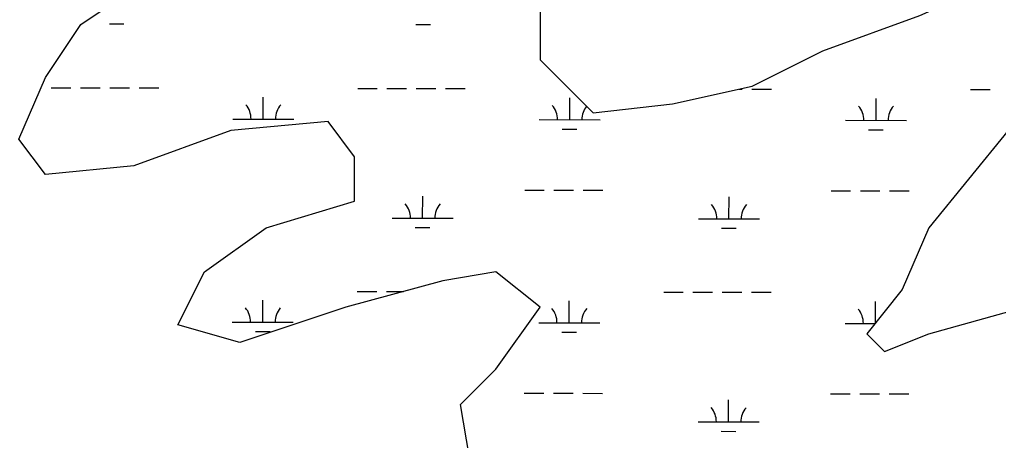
# Model space of a CAD drawing. Extents: x 3219052 to 3256913, y 800770 to 826146.
# Drawn here: x 3241895 to 3243498, y 822468 to 823158 of the extents above; entities that cross this region are included whole.
import ezdxf

# ---------------------------------------------------------------- set-up
doc = ezdxf.new("R2010")
doc.units = 0
doc.layers.add('V-WETL-SWMP', color=7, linetype='Continuous')

msp = doc.modelspace()

# ---------------------------------------------------------------- linework, layer by layer
at = {"layer": 'V-WETL-SWMP'}
for p, q in [((3242041.9, 823150.7), (3242065.9, 823150.7)), ((3242543.8, 823149.7), (3242567.8, 823149.6)), ((3241946.8, 823046.3), (3241978.8, 823046.2)), ((3241994.8, 823046.2), (3242026.8, 823046.1)), ((3242042.8, 823046.1), (3242074.8, 823046)), ((3242090.8, 823046), (3242122.8, 823045.9)), ((3242448.7, 823045.2), (3242480.7, 823045.2)), ((3242496.7, 823045.1), (3242528.7, 823045.1)), ((3242544.7, 823045), (3242576.7, 823045)), ((3242592.7, 823044.9), (3242624.7, 823044.9)), ((3243073.6, 823043.9), (3243078.6, 823043.9)), ((3243094.6, 823043.9), (3243126.6, 823043.8)), ((3243452.6, 823043.1), (3243484.6, 823043.1)), ((3242294, 822994.8), (3242294.1, 823030.8)), ((3242796, 822993.8), (3242796, 823029.8)), ((3243297.9, 822992.7), (3243297.9, 823028.7)), ((3242244, 822994.9), (3242344, 822994.7)), ((3242746, 822993.9), (3242846, 822993.7)), ((3243247.9, 822992.8), (3243347.9, 822992.6)), ((3242783.9, 822978.4), (3242807.9, 822978.3)), ((3243285.8, 822977.3), (3243309.8, 822977.3)), ((3242555.1, 822832.4), (3242555.2, 822868.4)), ((3242722.3, 822878.5), (3242754.3, 822878.4)), ((3242770.3, 822878.4), (3242802.3, 822878.3)), ((3242818.3, 822878.3), (3242850.3, 822878.2)), ((3243057, 822831.4), (3243057.1, 822867.4)), ((3243224.2, 822877.4), (3243256.2, 822877.4)), ((3243272.2, 822877.3), (3243304.2, 822877.3)), ((3243320.2, 822877.2), (3243352.2, 822877.2)), ((3242505.1, 822832.5), (3242605.1, 822832.3)), ((3242543.1, 822817), (3242567.1, 822817)), ((3243007, 822831.5), (3243107, 822831.3)), ((3243045, 822816), (3243069, 822815.9)), ((3242448, 822712.6), (3242480, 822712.5)), ((3242496, 822712.5), (3242523.8, 822712.4)), ((3242950, 822711.5), (3242982, 822711.4)), ((3242998, 822711.4), (3243030, 822711.3)), ((3243046, 822711.3), (3243078, 822711.2)), ((3243094, 822711.2), (3243126, 822711.1)), ((3242293.3, 822662.1), (3242293.4, 822698.1)), ((3242795.3, 822661.1), (3242795.3, 822697.1)), ((3243297.2, 822660.9), (3243297.2, 822696)), ((3242243.3, 822662.3), (3242343.3, 822662)), ((3242745.3, 822661.2), (3242845.3, 822661)), ((3243247.2, 822660.1), (3243296.5, 822660)), ((3242281.3, 822646.7), (3242305.3, 822646.7)), ((3242783.2, 822645.7), (3242807.2, 822645.6)), ((3242721.6, 822545.8), (3242753.6, 822545.7)), ((3242769.6, 822545.7), (3242801.6, 822545.6)), ((3242817.6, 822545.6), (3242849.6, 822545.5)), ((3243223.5, 822544.8), (3243255.5, 822544.7)), ((3243271.5, 822544.7), (3243303.5, 822544.6)), ((3243319.5, 822544.6), (3243351.5, 822544.5)), ((3243056.3, 822498.7), (3243056.4, 822534.7)), ((3243006.3, 822498.8), (3243106.3, 822498.6)), ((3243044.3, 822483.3), (3243068.3, 822483.2))]:
    msp.add_line(p, q, dxfattribs=at)
for points in [[(3243659.2, 823700.4), (3243471.1, 823714.9), (3243355.3, 823671.4), (3243268.5, 823584.5), (3243225.1, 823483.1), (3243109.3, 823367.3), (3242979.1, 823265.9), (3242848.8, 823222.4), (3242747.5, 823179), (3242747.5, 823092.1), (3242834.4, 823005.2), (3242964.6, 823019.7), (3243094.8, 823048.6), (3243210.6, 823106.6), (3243369.8, 823164.5), (3243500, 823222.4)], [(3242443.6, 822860.4), (3242443.6, 822932.8), (3242400.2, 822990.7), (3242241.1, 822976.2), (3242081.9, 822918.3), (3241937.2, 822903.8), (3241893.8, 822961.7), (3241937.2, 823063.1), (3241995.1, 823150), (3242125.3, 823236.9), (3242067.4, 823280.4), (3241937.2, 823236.9), (3241806.9, 823179)], [(3243514.5, 822976.2), (3243384.2, 822816.9), (3243340.8, 822715.5), (3243282.9, 822643.1), (3243310.3, 822615.8), (3243311.9, 822614.2), (3243384.2, 822643.1), (3243644.7, 822715.5)], [(3242631.8, 822440.4), (3242617.3, 822527.3), (3242675.2, 822585.2), (3242747.5, 822686.6), (3242675.2, 822744.5), (3242588.4, 822730), (3242429.2, 822686.6), (3242255.5, 822628.6), (3242154.2, 822657.6), (3242197.6, 822744.5), (3242298.9, 822816.9), (3242443.6, 822860.4)]]:
    msp.add_lwpolyline(points, dxfattribs=at)
for centre, start, end in [((3242238.8, 822995.4), 359.1081, 40.6518), ((3242349.3, 822995.2), 139.1081, 180.6517), ((3242740.7, 822994.4), 359.1081, 40.6518), ((3242851.2, 822994.1), 141.6395, 180.6517), ((3243242.6, 822993.3), 359.1081, 40.6518), ((3243353.1, 822993.1), 139.1081, 180.6517), ((3242499.9, 822833), 359.1081, 40.6518), ((3242610.4, 822832.8), 139.1081, 180.6517), ((3243001.8, 822831.9), 359.1081, 40.6518), ((3243112.3, 822831.7), 139.1081, 180.6517), ((3242238.1, 822662.7), 359.1081, 40.6518), ((3242348.6, 822662.5), 139.1081, 180.6517), ((3242740, 822661.7), 359.1081, 40.6518), ((3242850.5, 822661.5), 139.1081, 180.6517), ((3243241.9, 822660.6), 359.1081, 40.6518), ((3243001.1, 822499.3), 359.1081, 40.6518), ((3243111.6, 822499), 139.1081, 180.6517)]:
    msp.add_arc(centre, 35.2, start, end, dxfattribs=at)

doc.saveas('drawing.dxf')
